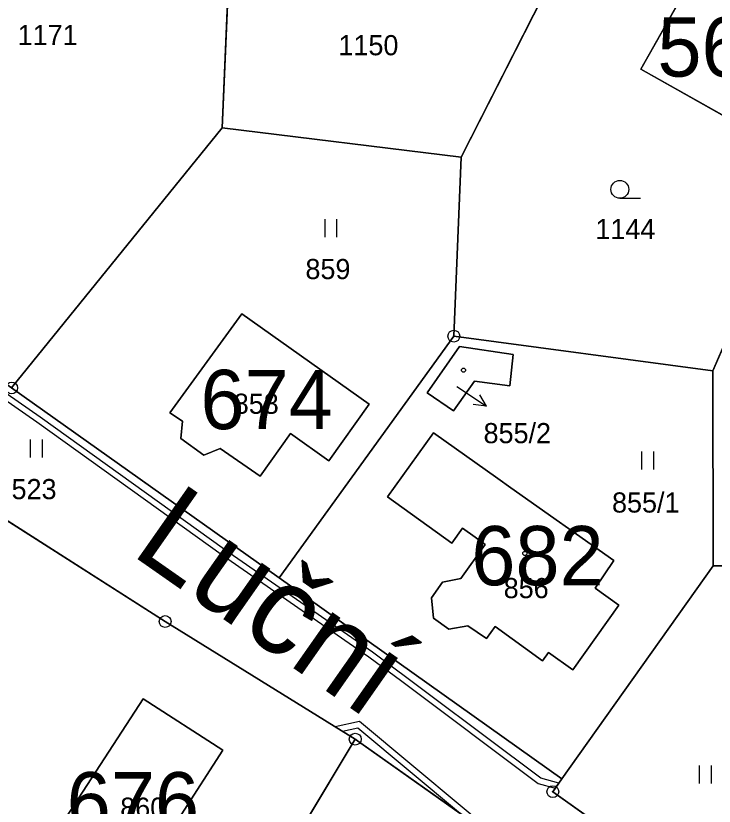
# Model space of a CAD drawing. Extents: x -689422 to -685210, y -987725 to -982160.
# Drawn here: x -687241.5 to -687182.6, y -985330.1 to -985263.5 of the extents above; entities that cross this region are included whole.
import ezdxf

# ---------------------------------------------------------------- set-up
doc = ezdxf.new("R2010")
doc.units = 0
for name, color, linetype in [('KN_Budovy', 7, 'Continuous'), ('KN_Budovy_cisla_domovni', 7, 'Continuous'), ('KN_Hranice_parcel', 7, 'Continuous'), ('KN_Parcelni cisla', 7, 'Continuous'), ('KN_Parcelni cisla_sipky', 7, 'Continuous'), ('KN_Polygon parcely', 7, 'Continuous'), ('KN_Popisy_pomistni nazvy nazvy ulic', 7, 'Continuous'), ('KN_POZEMKY_TTP', 7, 'Continuous'), ('KN_POZEMKY_ZAHRADA', 7, 'Continuous'), ('KN_POZEMKY_ZASTAVENA PLOCHA', 7, 'Continuous'), ('KN_Věcná břemena k části', 7, 'Continuous'), ('KN_Značky bodu BP', 7, 'Continuous'), ('KN_Značky budov', 7, 'Continuous'), ('KN_Značky kultur', 7, 'Continuous')]:
    doc.layers.add(name, color=color, linetype=linetype)

msp = doc.modelspace()

# ---------------------------------------------------------------- linework, layer by layer
at = {"layer": 'KN_Budovy'}
for points in [[(-687179.8, -985273.05), (-687173.65, -985262.23), (-687179.28, -985259.02), (-687178.99, -985258.52), (-687179.27, -985258.4), (-687180.5, -985260.57), (-687183.66, -985258.83), (-687188.81, -985267.98)], [(-687227.44, -985297.66), (-687227.58, -985299.13), (-687225.63, -985300.53), (-687224.26, -985299.97), (-687220.89, -985302.31), (-687218.34, -985298.71), (-687215.12, -985301), (-687211.71, -985296.23), (-687222.43, -985288.61), (-687228.5, -985296.96)], [(-687199.86, -985294.69), (-687199.58, -985292.05), (-687204.09, -985291.36), (-687206.81, -985295.26), (-687204.59, -985296.79), (-687202.84, -985294.29)], [(-687210.16, -985304.05), (-687204.75, -985307.95), (-687203.84, -985306.69), (-687202.78, -985307.45), (-687201.93, -985308.06), (-687203.99, -985310.92), (-687205.52, -985311.24), (-687206.46, -985312.56), (-687206.29, -985314.28), (-687205, -985315.21), (-687203.4, -985314.91), (-687201.82, -985315.99), (-687201.09, -985314.98), (-687197.11, -985317.87), (-687196.58, -985317.16), (-687194.53, -985318.62), (-687190.66, -985313.18), (-687192.67, -985311.75), (-687191.09, -985309.42), (-687199.77, -985303.29), (-687200.85, -985302.51), (-687206.28, -985298.64)], [(-687224.97, -985332.46), (-687227.55, -985330.87), (-687224.03, -985325.41), (-687230.75, -985321.07), (-687237.65, -985331.68), (-687228.44, -985337.71)]]:
    msp.add_lwpolyline(points, close=True, dxfattribs=at)
at = {"layer": 'KN_Hranice_parcel'}
for p, q in [((-687188.25, -985244.44), (-687203.95, -985275.4)), ((-687166.93, -985256.8), (-687182.73, -985293.42)), ((-687223.47, -985258.36), (-687224.09, -985272.91)), ((-687224.09, -985272.91), (-687241.84, -985294.86)), ((-687203.95, -985275.4), (-687224.09, -985272.91)), ((-687204.57, -985290.49), (-687203.95, -985275.4)), ((-687219.3, -985310.88), (-687204.57, -985290.49)), ((-687204.57, -985290.49), (-687182.73, -985293.42)), ((-687182.73, -985293.42), (-687182.71, -985309.85)), ((-687219.3, -985310.88), (-687241.84, -985294.86)), ((-687182.71, -985309.85), (-687195.47, -985327.83)), ((-687160.79, -985310.16), (-687182.71, -985309.85)), ((-687195.47, -985327.83), (-687219.3, -985310.88)), ((-687212.88, -985324.48), (-687229.02, -985351.4)), ((-687212.88, -985324.48), (-687187.8, -985342.22))]:
    msp.add_line(p, q, dxfattribs=at)
for points in [[(-687173.65, -985262.23), (-687179.28, -985259.02), (-687178.99, -985258.52), (-687179.27, -985258.4), (-687180.5, -985260.57), (-687183.66, -985258.83), (-687188.81, -985267.98), (-687179.8, -985273.05), (-687173.65, -985262.23)], [(-687222.43, -985288.61), (-687228.5, -985296.96), (-687227.44, -985297.66), (-687227.58, -985299.13), (-687225.63, -985300.53), (-687224.26, -985299.97), (-687220.89, -985302.31), (-687218.34, -985298.71), (-687215.12, -985301), (-687211.71, -985296.23), (-687222.43, -985288.61)], [(-687199.86, -985294.69), (-687202.84, -985294.29), (-687204.59, -985296.79), (-687206.81, -985295.26), (-687204.09, -985291.36), (-687199.58, -985292.05), (-687199.86, -985294.69)], [(-687190.66, -985313.18), (-687192.67, -985311.75), (-687191.09, -985309.42), (-687199.77, -985303.29), (-687200.85, -985302.51), (-687206.28, -985298.64), (-687210.16, -985304.05), (-687204.75, -985307.95), (-687203.84, -985306.69), (-687202.78, -985307.45), (-687201.93, -985308.06), (-687203.99, -985310.92), (-687205.52, -985311.24), (-687206.46, -985312.56), (-687206.29, -985314.28), (-687205, -985315.21), (-687203.4, -985314.91), (-687201.82, -985315.99), (-687201.09, -985314.98), (-687197.11, -985317.87), (-687196.58, -985317.16), (-687194.53, -985318.62), (-687190.66, -985313.18)], [(-687245.9, -985303.71), (-687228.9, -985314.56), (-687212.88, -985324.48)], [(-687237.65, -985331.68), (-687228.44, -985337.71), (-687224.97, -985332.46), (-687227.55, -985330.87), (-687224.03, -985325.41), (-687230.75, -985321.07), (-687237.65, -985331.68)], [(-687184.91, -985336.97), (-687196.23, -985328.91), (-687195.47, -985327.83)]]:
    msp.add_lwpolyline(points, dxfattribs=at)
at = {"layer": 'KN_Parcelni cisla_sipky'}
for p, q in [((-687204.31, -985294.73), (-687201.822, -985296.408)), ((-687201.822, -985296.408), (-687202.372, -985295.433)), ((-687201.822, -985296.408), (-687202.932, -985296.263))]:
    msp.add_line(p, q, dxfattribs=at)
at = {"layer": 'KN_Polygon parcely'}
for points in [[(-687223.47, -985258.36), (-687224.09, -985272.91), (-687203.95, -985275.4), (-687188.25, -985244.44), (-687203.76, -985231.91)], [(-687257.77, -985262.73), (-687257.08, -985263.3), (-687266.41, -985277.51), (-687241.84, -985294.86), (-687224.09, -985272.91), (-687223.47, -985258.36), (-687238.99, -985237.93), (-687242.71, -985241.45), (-687243.8, -985242.48)], [(-687188.25, -985244.44), (-687203.95, -985275.4), (-687204.57, -985290.49), (-687182.73, -985293.42), (-687166.93, -985256.8), (-687183.83, -985247.7)], [(-687182.73, -985293.42), (-687182.71, -985309.85), (-687160.79, -985310.16), (-687149.4, -985268.91), (-687166.93, -985256.8)], [(-687173.65, -985262.23), (-687179.28, -985259.02), (-687178.99, -985258.52), (-687179.27, -985258.4), (-687180.5, -985260.57), (-687183.66, -985258.83), (-687188.81, -985267.98), (-687179.8, -985273.05)], [(-687173.65, -985262.23), (-687179.8, -985273.05), (-687188.81, -985267.98), (-687183.66, -985258.83), (-687180.5, -985260.57), (-687179.27, -985258.4), (-687178.99, -985258.52), (-687179.28, -985259.02)], [(-687203.95, -985275.4), (-687224.09, -985272.91), (-687241.84, -985294.86), (-687219.3, -985310.88), (-687204.57, -985290.49)], [(-687267.69, -985287.07), (-687246.92, -985302.93), (-687245.9, -985303.71), (-687228.9, -985314.56), (-687212.88, -985324.48), (-687187.8, -985342.22), (-687184.91, -985336.97), (-687196.23, -985328.91), (-687195.47, -985327.83), (-687219.3, -985310.88), (-687241.84, -985294.86), (-687266.41, -985277.51), (-687270.95, -985284.42)], [(-687222.43, -985288.61), (-687228.5, -985296.96), (-687227.44, -985297.66), (-687227.58, -985299.13), (-687225.63, -985300.53), (-687224.26, -985299.97), (-687220.89, -985302.31), (-687218.34, -985298.71), (-687215.12, -985301), (-687211.71, -985296.23)], [(-687222.43, -985288.61), (-687211.71, -985296.23), (-687215.12, -985301), (-687218.34, -985298.71), (-687220.89, -985302.31), (-687224.26, -985299.97), (-687225.63, -985300.53), (-687227.58, -985299.13), (-687227.44, -985297.66), (-687228.5, -985296.96)], [(-687219.3, -985310.88), (-687195.47, -985327.83), (-687182.71, -985309.85), (-687182.73, -985293.42), (-687204.57, -985290.49)], [(-687199.86, -985294.69), (-687202.84, -985294.29), (-687204.59, -985296.79), (-687206.81, -985295.26), (-687204.09, -985291.36), (-687199.58, -985292.05)], [(-687199.86, -985294.69), (-687199.58, -985292.05), (-687204.09, -985291.36), (-687206.81, -985295.26), (-687204.59, -985296.79), (-687202.84, -985294.29)], [(-687190.66, -985313.18), (-687192.67, -985311.75), (-687191.09, -985309.42), (-687199.77, -985303.29), (-687200.85, -985302.51), (-687206.28, -985298.64), (-687210.16, -985304.05), (-687204.75, -985307.95), (-687203.84, -985306.69), (-687202.78, -985307.45), (-687201.93, -985308.06), (-687203.99, -985310.92), (-687205.52, -985311.24), (-687206.46, -985312.56), (-687206.29, -985314.28), (-687205, -985315.21), (-687203.4, -985314.91), (-687201.82, -985315.99), (-687201.09, -985314.98), (-687197.11, -985317.87), (-687196.58, -985317.16), (-687194.53, -985318.62)], [(-687190.66, -985313.18), (-687194.53, -985318.62), (-687196.58, -985317.16), (-687197.11, -985317.87), (-687201.09, -985314.98), (-687201.82, -985315.99), (-687203.4, -985314.91), (-687205, -985315.21), (-687206.29, -985314.28), (-687206.46, -985312.56), (-687205.52, -985311.24), (-687203.99, -985310.92), (-687201.93, -985308.06), (-687202.78, -985307.45), (-687203.84, -985306.69), (-687204.75, -985307.95), (-687210.16, -985304.05), (-687206.28, -985298.64), (-687200.85, -985302.51), (-687199.77, -985303.29), (-687191.09, -985309.42), (-687192.67, -985311.75)], [(-687245.9, -985303.71), (-687262.04, -985327.68), (-687245.42, -985339.59), (-687241.59, -985342.34), (-687232.12, -985349.26), (-687229.02, -985351.4), (-687212.88, -985324.48), (-687228.9, -985314.56)], [(-687175.23, -985339.5), (-687174.22, -985338.3), (-687164.32, -985320.39), (-687161.7, -985315.32), (-687159.39, -985310.09), (-687160.79, -985310.16), (-687182.71, -985309.85), (-687195.47, -985327.83), (-687196.23, -985328.91), (-687184.91, -985336.97), (-687179.66, -985339.88), (-687178.17, -985340.35), (-687176.62, -985340.22)], [(-687237.65, -985331.68), (-687228.44, -985337.71), (-687224.97, -985332.46), (-687227.55, -985330.87), (-687224.03, -985325.41), (-687230.75, -985321.07)], [(-687237.65, -985331.68), (-687230.75, -985321.07), (-687224.03, -985325.41), (-687227.55, -985330.87), (-687224.97, -985332.46), (-687228.44, -985337.71)], [(-687192.8, -985378.62), (-687173.58, -985350.52), (-687178.7, -985347.27), (-687187.8, -985342.22), (-687212.88, -985324.48), (-687229.02, -985351.4), (-687211.55, -985364.9), (-687199.76, -985374.01)]]:
    msp.add_lwpolyline(points, close=True, dxfattribs=at)
at = {"layer": 'KN_POZEMKY_TTP'}
for p, q in [((-687188.25, -985244.44), (-687203.95, -985275.4)), ((-687223.47, -985258.36), (-687224.09, -985272.91)), ((-687224.09, -985272.91), (-687223.47, -985258.36)), ((-687224.09, -985272.91), (-687241.84, -985294.86)), ((-687241.84, -985294.86), (-687224.09, -985272.91)), ((-687224.09, -985272.91), (-687203.95, -985275.4)), ((-687203.95, -985275.4), (-687224.09, -985272.91)), ((-687203.95, -985275.4), (-687204.57, -985290.49)), ((-687222.43, -985288.61), (-687228.5, -985296.96)), ((-687211.71, -985296.23), (-687222.43, -985288.61)), ((-687219.3, -985310.88), (-687204.57, -985290.49)), ((-687204.57, -985290.49), (-687219.3, -985310.88)), ((-687204.57, -985290.49), (-687182.73, -985293.42)), ((-687204.09, -985291.36), (-687206.81, -985295.26)), ((-687199.58, -985292.05), (-687204.09, -985291.36)), ((-687199.86, -985294.69), (-687199.58, -985292.05)), ((-687182.73, -985293.42), (-687182.71, -985309.85)), ((-687204.59, -985296.79), (-687202.84, -985294.29)), ((-687202.84, -985294.29), (-687199.86, -985294.69)), ((-687241.84, -985294.86), (-687219.3, -985310.88)), ((-687219.3, -985310.88), (-687241.84, -985294.86)), ((-687206.81, -985295.26), (-687204.59, -985296.79)), ((-687215.12, -985301), (-687211.71, -985296.23)), ((-687228.5, -985296.96), (-687227.44, -985297.66)), ((-687227.44, -985297.66), (-687227.58, -985299.13)), ((-687220.89, -985302.31), (-687218.34, -985298.71)), ((-687218.34, -985298.71), (-687215.12, -985301)), ((-687206.28, -985298.64), (-687210.16, -985304.05)), ((-687200.85, -985302.51), (-687206.28, -985298.64)), ((-687227.58, -985299.13), (-687225.63, -985300.53)), ((-687225.63, -985300.53), (-687224.26, -985299.97)), ((-687224.26, -985299.97), (-687220.89, -985302.31)), ((-687199.77, -985303.29), (-687200.85, -985302.51)), ((-687191.09, -985309.42), (-687199.77, -985303.29)), ((-687228.9, -985314.56), (-687245.9, -985303.71)), ((-687210.16, -985304.05), (-687204.75, -985307.95)), ((-687204.75, -985307.95), (-687203.84, -985306.69)), ((-687203.84, -985306.69), (-687202.78, -985307.45)), ((-687201.93, -985308.06), (-687203.99, -985310.92)), ((-687202.78, -985307.45), (-687201.93, -985308.06)), ((-687192.67, -985311.75), (-687191.09, -985309.42)), ((-687182.71, -985309.85), (-687195.47, -985327.83)), ((-687195.47, -985327.83), (-687182.71, -985309.85)), ((-687182.71, -985309.85), (-687160.79, -985310.16)), ((-687219.3, -985310.88), (-687195.47, -985327.83)), ((-687195.47, -985327.83), (-687219.3, -985310.88)), ((-687205.52, -985311.24), (-687206.46, -985312.56)), ((-687203.99, -985310.92), (-687205.52, -985311.24)), ((-687190.66, -985313.18), (-687192.67, -985311.75)), ((-687206.46, -985312.56), (-687206.29, -985314.28)), ((-687194.53, -985318.62), (-687190.66, -985313.18)), ((-687212.88, -985324.48), (-687228.9, -985314.56)), ((-687206.29, -985314.28), (-687205, -985315.21)), ((-687205, -985315.21), (-687203.4, -985314.91)), ((-687203.4, -985314.91), (-687201.82, -985315.99)), ((-687201.82, -985315.99), (-687201.09, -985314.98)), ((-687201.09, -985314.98), (-687197.11, -985317.87)), ((-687197.11, -985317.87), (-687196.58, -985317.16)), ((-687196.58, -985317.16), (-687194.53, -985318.62)), ((-687229.02, -985351.4), (-687212.88, -985324.48)), ((-687212.88, -985324.48), (-687187.8, -985342.22)), ((-687187.8, -985342.22), (-687212.88, -985324.48)), ((-687195.47, -985327.83), (-687196.23, -985328.91)), ((-687196.23, -985328.91), (-687195.47, -985327.83)), ((-687196.23, -985328.91), (-687184.91, -985336.97)), ((-687184.91, -985336.97), (-687196.23, -985328.91))]:
    msp.add_line(p, q, dxfattribs=at)
at = {"layer": 'KN_POZEMKY_ZAHRADA'}
for p, q in [((-687203.95, -985275.4), (-687188.25, -985244.44)), ((-687182.73, -985293.42), (-687166.93, -985256.8)), ((-687166.93, -985256.8), (-687182.73, -985293.42)), ((-687183.66, -985258.83), (-687188.81, -985267.98)), ((-687188.81, -985267.98), (-687179.8, -985273.05)), ((-687204.57, -985290.49), (-687203.95, -985275.4)), ((-687182.73, -985293.42), (-687204.57, -985290.49)), ((-687182.71, -985309.85), (-687182.73, -985293.42)), ((-687245.9, -985303.71), (-687228.9, -985314.56)), ((-687160.79, -985310.16), (-687182.71, -985309.85)), ((-687228.9, -985314.56), (-687212.88, -985324.48)), ((-687230.75, -985321.07), (-687237.65, -985331.68)), ((-687224.03, -985325.41), (-687230.75, -985321.07)), ((-687212.88, -985324.48), (-687229.02, -985351.4)), ((-687227.55, -985330.87), (-687224.03, -985325.41))]:
    msp.add_line(p, q, dxfattribs=at)
at = {"layer": 'KN_POZEMKY_ZASTAVENA PLOCHA'}
for p, q in [((-687188.81, -985267.98), (-687183.66, -985258.83)), ((-687179.8, -985273.05), (-687188.81, -985267.98)), ((-687228.5, -985296.96), (-687222.43, -985288.61)), ((-687222.43, -985288.61), (-687211.71, -985296.23)), ((-687206.81, -985295.26), (-687204.09, -985291.36)), ((-687204.09, -985291.36), (-687199.58, -985292.05)), ((-687199.58, -985292.05), (-687199.86, -985294.69)), ((-687202.84, -985294.29), (-687204.59, -985296.79)), ((-687199.86, -985294.69), (-687202.84, -985294.29)), ((-687204.59, -985296.79), (-687206.81, -985295.26)), ((-687211.71, -985296.23), (-687215.12, -985301)), ((-687227.44, -985297.66), (-687228.5, -985296.96)), ((-687227.58, -985299.13), (-687227.44, -985297.66)), ((-687218.34, -985298.71), (-687220.89, -985302.31)), ((-687215.12, -985301), (-687218.34, -985298.71)), ((-687210.16, -985304.05), (-687206.28, -985298.64)), ((-687206.28, -985298.64), (-687200.85, -985302.51)), ((-687225.63, -985300.53), (-687227.58, -985299.13)), ((-687224.26, -985299.97), (-687225.63, -985300.53)), ((-687220.89, -985302.31), (-687224.26, -985299.97)), ((-687200.85, -985302.51), (-687199.77, -985303.29)), ((-687199.77, -985303.29), (-687191.09, -985309.42)), ((-687204.75, -985307.95), (-687210.16, -985304.05)), ((-687203.84, -985306.69), (-687204.75, -985307.95)), ((-687202.78, -985307.45), (-687203.84, -985306.69)), ((-687203.99, -985310.92), (-687201.93, -985308.06)), ((-687201.93, -985308.06), (-687202.78, -985307.45)), ((-687191.09, -985309.42), (-687192.67, -985311.75)), ((-687206.46, -985312.56), (-687205.52, -985311.24)), ((-687205.52, -985311.24), (-687203.99, -985310.92)), ((-687192.67, -985311.75), (-687190.66, -985313.18)), ((-687206.29, -985314.28), (-687206.46, -985312.56)), ((-687190.66, -985313.18), (-687194.53, -985318.62)), ((-687205, -985315.21), (-687206.29, -985314.28)), ((-687203.4, -985314.91), (-687205, -985315.21)), ((-687201.82, -985315.99), (-687203.4, -985314.91)), ((-687201.09, -985314.98), (-687201.82, -985315.99)), ((-687197.11, -985317.87), (-687201.09, -985314.98)), ((-687196.58, -985317.16), (-687197.11, -985317.87)), ((-687194.53, -985318.62), (-687196.58, -985317.16)), ((-687237.65, -985331.68), (-687230.75, -985321.07)), ((-687230.75, -985321.07), (-687224.03, -985325.41)), ((-687224.03, -985325.41), (-687227.55, -985330.87))]:
    msp.add_line(p, q, dxfattribs=at)
at = {"layer": 'KN_Věcná břemena k části'}
msp.add_lwpolyline([(-687257.93, -985285.04), (-687239.73, -985297.73), (-687223.98, -985309.03), (-687211.74, -985317.55), (-687208.96, -985319.6), (-687197.46, -985328.23), (-687196.02, -985328.61), (-687195.72, -985328.18), (-687197.24, -985327.77), (-687211.44, -985317.15), (-687223.5, -985308.76), (-687223.12, -985308.17), (-687223.52, -985307.88), (-687223.91, -985308.48), (-687239.45, -985297.33), (-687257.45, -985284.78)], dxfattribs=at)
msp.add_lwpolyline([(-687196.56, -985336.03), (-687199.45, -985333.91), (-687212.53, -985322.99), (-687214.56, -985323.44), (-687213.96, -985323.81), (-687212.67, -985323.53), (-687204.02, -985330.74)], close=True, dxfattribs=at)
at = {"layer": 'KN_Značky bodu BP'}
for centre, radius in [((-687204.57, -985290.49), 0.5), ((-687204.57, -985290.49), 0.0303), ((-687241.84, -985294.86), 0.5), ((-687228.9, -985314.56), 0.5), ((-687228.9, -985314.56), 0.0303), ((-687212.88, -985324.48), 0.5), ((-687212.88, -985324.48), 0.0303), ((-687196.23, -985328.91), 0.5), ((-687196.23, -985328.91), 0.0303)]:
    msp.add_circle(centre, radius, dxfattribs=at)
at = {"layer": 'KN_Značky budov'}
for centre in [(-687203.757, -985293.359), (-687220.937, -985293.659), (-687198.587, -985308.819), (-687230.707, -985327.459)]:
    msp.add_circle(centre, 0.175, dxfattribs=at)
at = {"layer": 'KN_Značky kultur'}
for p, q in [((-687190.583, -985278.86), (-687188.833, -985278.86)), ((-687215.421, -985282.13), (-687215.421, -985280.63)), ((-687214.42, -985282.13), (-687214.42, -985280.63)), ((-687240.251, -985300.72), (-687240.251, -985299.22)), ((-687239.25, -985300.72), (-687239.25, -985299.22)), ((-687188.721, -985301.73), (-687188.721, -985300.23)), ((-687187.72, -985301.73), (-687187.72, -985300.23)), ((-687183.861, -985328.21), (-687183.861, -985326.71)), ((-687182.86, -985328.21), (-687182.86, -985326.71))]:
    msp.add_line(p, q, dxfattribs=at)
msp.add_circle((-687190.583, -985278.11), 0.75, dxfattribs=at)

# ---------------------------------------------------------------- texts
at = {"layer": 'KN_Budovy_cisla_domovni'}
for s, p in [('567', (-687187.414, -985268.599)), ('674', (-687225.927, -985298.334)), ('682', (-687203.1, -985311.504)), ('676', (-687237.203, -985332.264))]:
    msp.add_text(s, height=5, dxfattribs=at).set_placement(p)
at = {"layer": 'KN_Parcelni cisla'}
for s, p in [('1171', (-687241.34, -985265.94)), ('1150', (-687214.3, -985266.8)), ('1144', (-687192.64, -985282.31)), ('859', (-687217.08, -985285.68)), ('858', (-687223.12, -985297.04)), ('855/2', (-687202.068, -985299.52)), ('523', (-687241.85, -985304.24)), ('855/1', (-687191.238, -985305.37)), ('856', (-687200.37, -985312.59)), ('860', (-687232.69, -985331.11))]:
    msp.add_text(s, height=1.7, dxfattribs=at).set_placement(p)
at = {"layer": 'KN_Popisy_pomistni nazvy nazvy ulic'}
msp.add_text('Luční', height=7.5, rotation=325, dxfattribs=at).set_placement((-687231.907, -985308.826))

doc.saveas('drawing.dxf')
